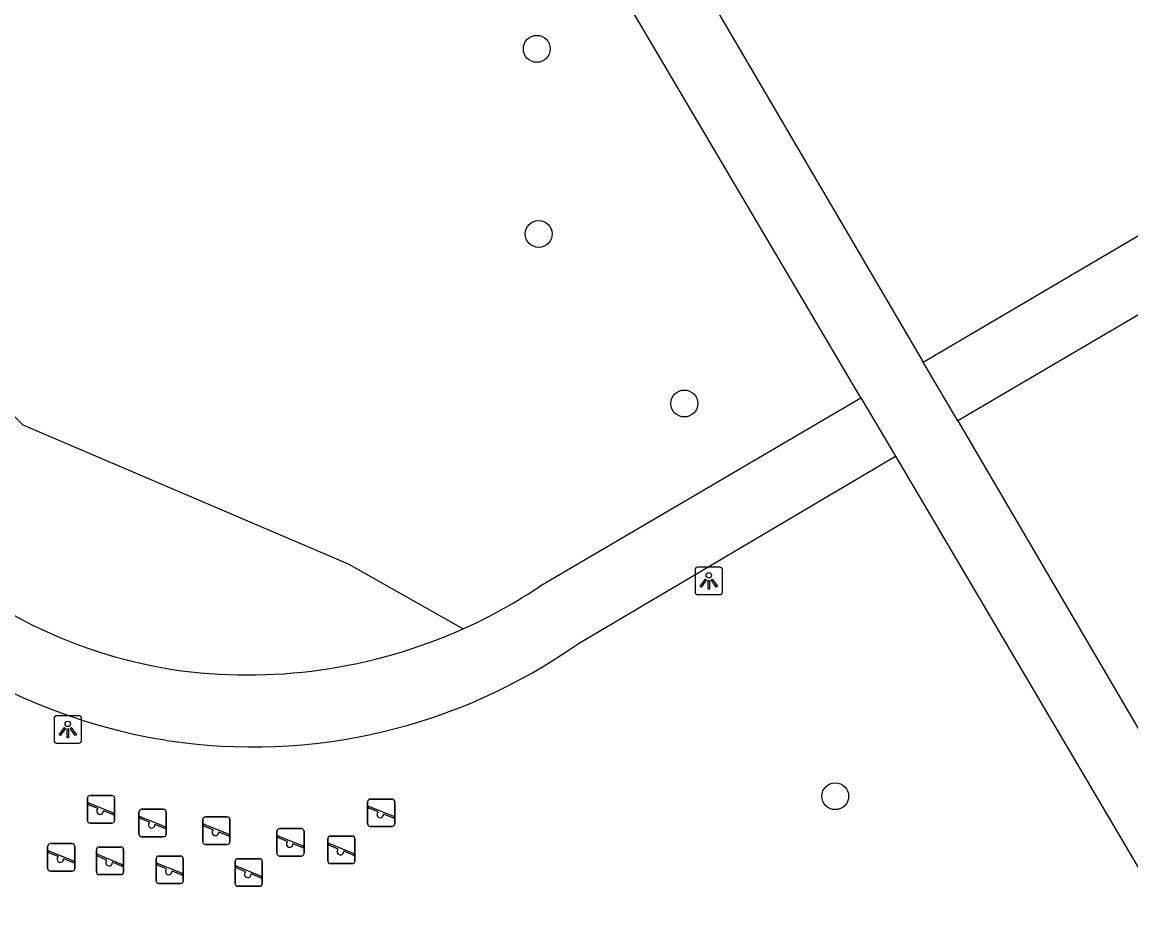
# Model space of a CAD drawing. Extents: x 158352 to 159489, y 383828 to 384597.
# Drawn here: x 158561.83 to 158602.14, y 384144.44 to 384177.26 of the extents above; entities that cross this region are included whole.
import ezdxf

# ---------------------------------------------------------------- set-up
doc = ezdxf.new("R2010")
doc.units = 0
for name, color, linetype in [('IMGEO_Boom', 7, 'Continuous'), ('IMGEO_Groenvoorziening', 7, 'Continuous'), ('IMGEO_Lichtpunt', 7, 'Continuous'), ('IMGEO_Speelvoorziening', 7, 'Continuous'), ('IMGEO_Voetgangersgebied_gesloten', 7, 'Continuous'), ('IMGEO_Voetgangersgebied_open', 7, 'Continuous')]:
    doc.layers.add(name, color=color, linetype=linetype)

msp = doc.modelspace()

# ---------------------------------------------------------------- linework, layer by layer
at = {"layer": 'IMGEO_Boom'}
for centre in [(158580.541, 384176.287), (158580.609, 384169.557), (158585.905, 384163.392), (158591.391, 384149.114)]:
    msp.add_circle(centre, 0.489, dxfattribs=at)
at = {"layer": 'IMGEO_Groenvoorziening'}
msp.add_lwpolyline([(158551.054, 384167.999), (158555.615, 384168.883), (158561.849, 384162.621), (158573.681, 384157.568), (158577.866, 384155.202)], dxfattribs=at)
at = {"layer": 'IMGEO_Lichtpunt'}
for p, q in [((158586.296, 384157.345), (158586.296, 384156.538)), ((158586.296, 384157.345), (158586.296, 384156.538)), ((158587.198, 384157.44), (158586.39, 384157.44)), ((158587.198, 384157.44), (158586.39, 384157.44)), ((158587.292, 384156.538), (158587.292, 384157.345)), ((158587.292, 384156.538), (158587.292, 384157.345)), ((158586.39, 384156.444), (158587.198, 384156.444)), ((158586.39, 384156.444), (158587.198, 384156.444)), ((158563.888, 384152.039), (158563.08, 384152.039)), ((158563.888, 384152.039), (158563.08, 384152.039)), ((158562.986, 384151.944), (158562.986, 384151.137)), ((158562.986, 384151.944), (158562.986, 384151.137)), ((158563.982, 384151.137), (158563.982, 384151.944)), ((158563.982, 384151.137), (158563.982, 384151.944)), ((158563.08, 384151.043), (158563.888, 384151.043)), ((158563.08, 384151.043), (158563.888, 384151.043))]:
    msp.add_line(p, q, dxfattribs=at)
for points in [[(158586.67, 384157.009), (158586.709, 384156.981), (158586.521, 384156.719), (158586.483, 384156.746), (158586.67, 384157.009)], [(158586.772, 384156.961), (158586.819, 384156.961), (158586.819, 384156.639), (158586.772, 384156.639), (158586.772, 384156.961)], [(158586.882, 384156.981), (158586.92, 384157.008), (158587.107, 384156.746), (158587.068, 384156.718), (158586.882, 384156.981)], [(158563.36, 384151.608), (158563.399, 384151.58), (158563.211, 384151.318), (158563.173, 384151.345), (158563.36, 384151.608)], [(158563.572, 384151.58), (158563.61, 384151.607), (158563.797, 384151.345), (158563.758, 384151.317), (158563.572, 384151.58)], [(158563.462, 384151.56), (158563.509, 384151.56), (158563.509, 384151.238), (158563.462, 384151.238), (158563.462, 384151.56)]]:
    msp.add_lwpolyline(points, dxfattribs=at)
for centre in [(158586.795, 384157.143), (158563.485, 384151.742)]:
    msp.add_circle(centre, 0.0994, dxfattribs=at)
for centre, start, end in [((158586.39, 384157.345), 90, 180), ((158586.39, 384157.345), 90, 180), ((158587.198, 384157.345), 0, 90), ((158587.198, 384157.345), 0, 90), ((158586.39, 384156.538), 180, 270), ((158586.39, 384156.538), 180, 270), ((158587.198, 384156.538), 270, 0), ((158587.198, 384156.538), 270, 360), ((158563.08, 384151.944), 90, 180), ((158563.08, 384151.944), 90, 180), ((158563.888, 384151.944), 0, 90), ((158563.888, 384151.944), 0, 90), ((158563.08, 384151.137), 180, 270), ((158563.08, 384151.137), 180, 270), ((158563.888, 384151.137), 270, 0), ((158563.888, 384151.137), 270, 360)]:
    msp.add_arc(centre, 0.0946, start, end, dxfattribs=at)
at = {"layer": 'IMGEO_Speelvoorziening'}
for p, q in [((158564.199, 384148.237), (158564.199, 384149.037)), ((158564.199, 384149.037), (158564.199, 384148.237)), ((158564.582, 384148.665), (158564.243, 384148.802)), ((158564.268, 384148.862), (158565.144, 384148.509)), ((158564.299, 384149.137), (158565.089, 384149.137)), ((158565.089, 384149.137), (158564.299, 384149.137)), ((158565.189, 384149.037), (158565.189, 384148.237)), ((158565.189, 384148.237), (158565.189, 384149.037)), ((158574.386, 384148.112), (158574.386, 384148.912)), ((158574.386, 384148.912), (158574.386, 384148.112)), ((158574.486, 384149.012), (158575.276, 384149.012)), ((158575.276, 384149.012), (158574.486, 384149.012)), ((158575.376, 384148.912), (158575.376, 384148.112)), ((158575.376, 384148.112), (158575.376, 384148.912)), ((158565.12, 384148.449), (158564.78, 384148.586)), ((158566.072, 384147.737), (158566.072, 384148.537)), ((158566.072, 384148.537), (158566.072, 384147.737)), ((158566.141, 384148.362), (158567.017, 384148.009)), ((158566.172, 384148.637), (158566.962, 384148.637)), ((158566.962, 384148.637), (158566.172, 384148.637)), ((158567.062, 384148.537), (158567.062, 384147.737)), ((158567.062, 384147.737), (158567.062, 384148.537)), ((158568.494, 384148.363), (158569.284, 384148.363)), ((158569.284, 384148.363), (158568.494, 384148.363)), ((158574.769, 384148.54), (158574.43, 384148.677)), ((158574.455, 384148.737), (158575.331, 384148.384)), ((158575.307, 384148.324), (158574.967, 384148.461)), ((158565.089, 384148.137), (158564.299, 384148.137)), ((158564.299, 384148.137), (158565.089, 384148.137)), ((158566.455, 384148.165), (158566.116, 384148.302)), ((158566.993, 384147.949), (158566.653, 384148.086)), ((158568.394, 384147.463), (158568.394, 384148.263)), ((158568.394, 384148.263), (158568.394, 384147.463)), ((158568.777, 384147.891), (158568.438, 384148.028)), ((158568.463, 384148.088), (158569.339, 384147.735)), ((158569.384, 384148.263), (158569.384, 384147.463)), ((158569.384, 384147.463), (158569.384, 384148.263)), ((158575.276, 384148.012), (158574.486, 384148.012)), ((158574.486, 384148.012), (158575.276, 384148.012)), ((158566.962, 384147.637), (158566.172, 384147.637)), ((158566.172, 384147.637), (158566.962, 384147.637)), ((158569.315, 384147.675), (158568.975, 384147.812)), ((158571.09, 384147.038), (158571.09, 384147.838)), ((158571.09, 384147.838), (158571.09, 384147.038)), ((158571.473, 384147.466), (158571.134, 384147.603)), ((158571.159, 384147.663), (158572.035, 384147.31)), ((158571.19, 384147.938), (158571.98, 384147.938)), ((158571.98, 384147.938), (158571.19, 384147.938)), ((158572.08, 384147.838), (158572.08, 384147.038)), ((158572.08, 384147.038), (158572.08, 384147.838)), ((158572.938, 384146.764), (158572.938, 384147.564)), ((158572.938, 384147.564), (158572.938, 384146.764)), ((158573.038, 384147.664), (158573.828, 384147.664)), ((158573.828, 384147.664), (158573.038, 384147.664)), ((158573.928, 384147.564), (158573.928, 384146.764)), ((158573.928, 384146.764), (158573.928, 384147.564)), ((158562.751, 384146.489), (158562.751, 384147.289)), ((158562.751, 384147.289), (158562.751, 384146.489)), ((158562.851, 384147.389), (158563.641, 384147.389)), ((158563.641, 384147.389), (158562.851, 384147.389)), ((158563.741, 384147.289), (158563.741, 384146.489)), ((158563.741, 384146.489), (158563.741, 384147.289)), ((158564.524, 384146.364), (158564.524, 384147.164)), ((158564.524, 384147.164), (158564.524, 384146.364)), ((158564.624, 384147.264), (158565.414, 384147.264)), ((158565.414, 384147.264), (158564.624, 384147.264)), ((158565.514, 384147.164), (158565.514, 384146.364)), ((158565.514, 384146.364), (158565.514, 384147.164)), ((158569.284, 384147.363), (158568.494, 384147.363)), ((158568.494, 384147.363), (158569.284, 384147.363)), ((158572.011, 384147.25), (158571.671, 384147.387)), ((158573.321, 384147.192), (158572.982, 384147.329)), ((158573.007, 384147.389), (158573.883, 384147.036)), ((158563.134, 384146.917), (158562.795, 384147.054)), ((158562.82, 384147.114), (158563.696, 384146.761)), ((158563.672, 384146.701), (158563.332, 384146.838)), ((158564.907, 384146.792), (158564.568, 384146.929)), ((158564.593, 384146.989), (158565.469, 384146.636)), ((158566.696, 384146.04), (158566.696, 384146.84)), ((158566.696, 384146.84), (158566.696, 384146.04)), ((158566.796, 384146.94), (158567.586, 384146.94)), ((158567.586, 384146.94), (158566.796, 384146.94)), ((158567.686, 384146.84), (158567.686, 384146.04)), ((158567.686, 384146.04), (158567.686, 384146.84)), ((158569.567, 384145.94), (158569.567, 384146.74)), ((158569.567, 384146.74), (158569.567, 384145.94)), ((158569.667, 384146.84), (158570.457, 384146.84)), ((158570.457, 384146.84), (158569.667, 384146.84)), ((158570.557, 384146.74), (158570.557, 384145.94)), ((158570.557, 384145.94), (158570.557, 384146.74)), ((158571.98, 384146.938), (158571.19, 384146.938)), ((158571.19, 384146.938), (158571.98, 384146.938)), ((158573.859, 384146.976), (158573.519, 384147.113)), ((158563.641, 384146.389), (158562.851, 384146.389)), ((158562.851, 384146.389), (158563.641, 384146.389)), ((158565.445, 384146.576), (158565.105, 384146.713)), ((158567.079, 384146.468), (158566.74, 384146.605)), ((158566.765, 384146.665), (158567.641, 384146.312)), ((158567.617, 384146.252), (158567.277, 384146.389)), ((158569.95, 384146.368), (158569.611, 384146.505)), ((158569.636, 384146.565), (158570.512, 384146.212)), ((158573.828, 384146.664), (158573.038, 384146.664)), ((158573.038, 384146.664), (158573.828, 384146.664)), ((158565.414, 384146.264), (158564.624, 384146.264)), ((158564.624, 384146.264), (158565.414, 384146.264)), ((158567.586, 384145.94), (158566.796, 384145.94)), ((158566.796, 384145.94), (158567.586, 384145.94)), ((158570.488, 384146.152), (158570.148, 384146.289)), ((158570.457, 384145.84), (158569.667, 384145.84)), ((158569.667, 384145.84), (158570.457, 384145.84))]:
    msp.add_line(p, q, dxfattribs=at)
for centre, radius, start, end in [((158564.299, 384149.037), 0.1, 90, 180), ((158564.299, 384149.037), 0.1, 90, 180), ((158564.256, 384148.832), 0.0327, 68.078, 248.078), ((158565.089, 384149.037), 0.1, 0, 90), ((158565.089, 384149.037), 0.1, 360, 90), ((158574.486, 384148.912), 0.1, 90, 180), ((158574.486, 384148.912), 0.1, 90, 180), ((158575.276, 384148.912), 0.1, 0, 90), ((158575.276, 384148.912), 0.1, 360, 90), ((158564.661, 384148.575), 0.12, 130.9928, 5.1632), ((158565.132, 384148.479), 0.0327, 248.078, 68.078), ((158566.172, 384148.537), 0.1, 90, 180), ((158566.172, 384148.537), 0.1, 90, 180), ((158566.129, 384148.332), 0.0327, 68.078, 248.078), ((158566.962, 384148.537), 0.1, 0, 90), ((158566.962, 384148.537), 0.1, 360, 90), ((158568.494, 384148.263), 0.1, 90, 180), ((158568.494, 384148.263), 0.1, 90, 180), ((158569.284, 384148.263), 0.1, 0, 90), ((158569.284, 384148.263), 0.1, 360, 90), ((158574.443, 384148.707), 0.0327, 68.078, 248.078), ((158574.848, 384148.45), 0.12, 130.9928, 5.1632), ((158575.319, 384148.354), 0.0327, 248.078, 68.078), ((158564.299, 384148.237), 0.1, 180, 270), ((158564.299, 384148.237), 0.1, 180, 270), ((158565.089, 384148.237), 0.1, 270, 0), ((158565.089, 384148.237), 0.1, 270, 0), ((158566.534, 384148.075), 0.12, 130.9928, 5.1632), ((158567.005, 384147.979), 0.0327, 248.078, 68.078), ((158568.451, 384148.058), 0.0327, 68.078, 248.078), ((158574.486, 384148.112), 0.1, 180, 270), ((158574.486, 384148.112), 0.1, 180, 270), ((158575.276, 384148.112), 0.1, 270, 0), ((158575.276, 384148.112), 0.1, 270, 0), ((158566.172, 384147.737), 0.1, 180, 270), ((158566.172, 384147.737), 0.1, 180, 270), ((158566.962, 384147.737), 0.1, 270, 0), ((158566.962, 384147.737), 0.1, 270, 0), ((158568.856, 384147.801), 0.12, 130.9928, 5.1632), ((158569.327, 384147.705), 0.0327, 248.078, 68.078), ((158571.19, 384147.838), 0.1, 90, 180), ((158571.19, 384147.838), 0.1, 90, 180), ((158571.147, 384147.633), 0.0327, 68.078, 248.078), ((158571.98, 384147.838), 0.1, 0, 90), ((158571.98, 384147.838), 0.1, 360, 90), ((158573.038, 384147.564), 0.1, 90, 180), ((158573.038, 384147.564), 0.1, 90, 180), ((158573.828, 384147.564), 0.1, 0, 90), ((158573.828, 384147.564), 0.1, 360, 90), ((158562.851, 384147.289), 0.1, 90, 180), ((158562.851, 384147.289), 0.1, 90, 180), ((158563.641, 384147.289), 0.1, 0, 90), ((158563.641, 384147.289), 0.1, 360, 90), ((158564.624, 384147.164), 0.1, 90, 180), ((158564.624, 384147.164), 0.1, 90, 180), ((158565.414, 384147.164), 0.1, 0, 90), ((158565.414, 384147.164), 0.1, 360, 90), ((158568.494, 384147.463), 0.1, 180, 270), ((158568.494, 384147.463), 0.1, 180, 270), ((158569.284, 384147.463), 0.1, 270, 0), ((158569.284, 384147.463), 0.1, 270, 0), ((158571.552, 384147.376), 0.12, 130.9928, 5.1632), ((158572.023, 384147.28), 0.0327, 248.078, 68.078), ((158572.995, 384147.359), 0.0327, 68.078, 248.078), ((158573.4, 384147.102), 0.12, 130.9928, 5.1632), ((158562.808, 384147.084), 0.0327, 68.078, 248.078), ((158563.213, 384146.827), 0.12, 130.9928, 5.1632), ((158563.684, 384146.731), 0.0327, 248.078, 68.078), ((158564.581, 384146.959), 0.0327, 68.078, 248.078), ((158564.986, 384146.702), 0.12, 130.9928, 5.1632), ((158566.796, 384146.84), 0.1, 90, 180), ((158566.796, 384146.84), 0.1, 90, 180), ((158567.586, 384146.84), 0.1, 0, 90), ((158567.586, 384146.84), 0.1, 360, 90), ((158569.667, 384146.74), 0.1, 90, 180), ((158569.667, 384146.74), 0.1, 90, 180), ((158570.457, 384146.74), 0.1, 0, 90), ((158570.457, 384146.74), 0.1, 360, 90), ((158571.19, 384147.038), 0.1, 180, 270), ((158571.19, 384147.038), 0.1, 180, 270), ((158571.98, 384147.038), 0.1, 270, 0), ((158571.98, 384147.038), 0.1, 270, 0), ((158573.038, 384146.764), 0.1, 180, 270), ((158573.038, 384146.764), 0.1, 180, 270), ((158573.828, 384146.764), 0.1, 270, 0), ((158573.828, 384146.764), 0.1, 270, 0), ((158573.871, 384147.006), 0.0327, 248.078, 68.078), ((158562.851, 384146.489), 0.1, 180, 270), ((158562.851, 384146.489), 0.1, 180, 270), ((158563.641, 384146.489), 0.1, 270, 0), ((158563.641, 384146.489), 0.1, 270, 0), ((158564.624, 384146.364), 0.1, 180, 270), ((158564.624, 384146.364), 0.1, 180, 270), ((158565.414, 384146.364), 0.1, 270, 0), ((158565.414, 384146.364), 0.1, 270, 0), ((158565.457, 384146.606), 0.0327, 248.078, 68.078), ((158566.753, 384146.635), 0.0327, 68.078, 248.078), ((158567.158, 384146.378), 0.12, 130.9928, 5.1632), ((158569.624, 384146.535), 0.0327, 68.078, 248.078), ((158570.029, 384146.278), 0.12, 130.9928, 5.1632), ((158566.796, 384146.04), 0.1, 180, 270), ((158566.796, 384146.04), 0.1, 180, 270), ((158567.586, 384146.04), 0.1, 270, 0), ((158567.586, 384146.04), 0.1, 270, 0), ((158567.629, 384146.282), 0.0327, 248.078, 68.078), ((158569.667, 384145.94), 0.1, 180, 270), ((158569.667, 384145.94), 0.1, 180, 270), ((158570.457, 384145.94), 0.1, 270, 0), ((158570.457, 384145.94), 0.1, 270, 0), ((158570.5, 384146.182), 0.0327, 248.078, 68.078)]:
    msp.add_arc(centre, radius, start, end, dxfattribs=at)
at = {"layer": 'IMGEO_Voetgangersgebied_gesloten'}
for points in [[(158594.591, 384164.9), (158635.788, 384189.133), (158651.16, 384198.181)], [(158652.612, 384196.119), (158637.107, 384186.986), (158595.847, 384162.757)], [(158595.847, 384162.757), (158594.591, 384164.9)], [(158580.69, 384156.769), (158592.326, 384163.601)], [(158592.326, 384163.601), (158593.579, 384161.476)], [(158582.059, 384154.672), (158593.579, 384161.476)]]:
    msp.add_lwpolyline(points, dxfattribs=at)
for centre, radius, start, end in [((158570.109, 384171.409), 17.909, 206.6609, 260.9513), ((158570.4, 384171.82), 20.939, 208.1388, 260.8768), ((158569.997, 384172.712), 19.197, 294.2, 303.8507), ((158570.037, 384172.635), 19.111, 261.7412, 294.1836), ((158570.208, 384171.439), 20.533, 261.2385, 305.2536)]:
    msp.add_arc(centre, radius, start, end, dxfattribs=at)
at = {"layer": 'IMGEO_Voetgangersgebied_open'}
for points in [[(158592.326, 384163.601), (158579.699, 384184.995), (158582.011, 384186.356), (158594.591, 384164.9)], [(158595.847, 384162.757), (158615.328, 384129.532), (158616.425, 384127.661)], [(158593.579, 384161.476), (158608.149, 384136.788)]]:
    msp.add_lwpolyline(points, dxfattribs=at)

doc.saveas('drawing.dxf')
